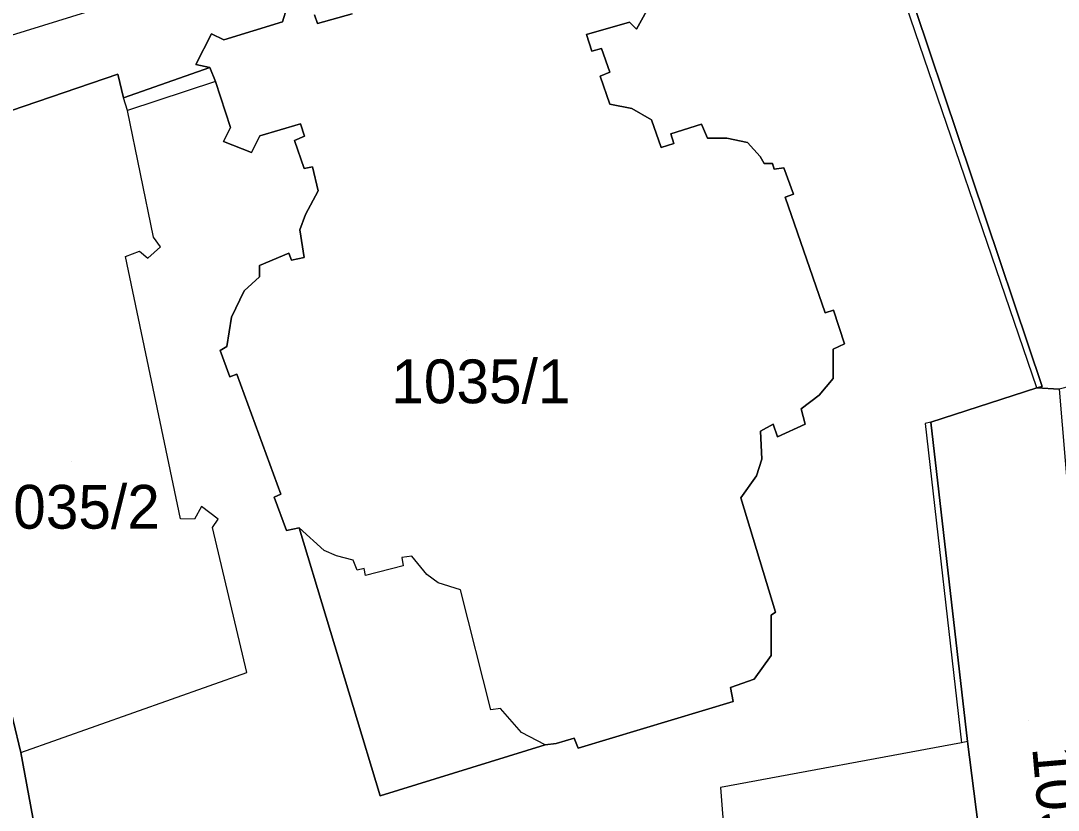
# Model space of a CAD drawing. Extents: x -263423 to -261326, y -1240067 to -1237864.
# Drawn here: x -262583.23 to -262535.87, y -1239545.03 to -1239508.96 of the extents above; entities that cross this region are included whole.
import ezdxf

# ---------------------------------------------------------------- set-up
doc = ezdxf.new("R2010")
doc.units = 0
for name, color, linetype in [('body_kn', 7, 'Continuous'), ('kladpar_druhypozemkov', 7, 'Continuous'), ('kladpar_hranice', 7, 'Continuous'), ('kladpar_parcelnecisla', 7, 'Continuous'), ('kladpar_plochy', 7, 'Continuous'), ('zappar_hrandruhpozemk', 7, 'Continuous')]:
    doc.layers.add(name, color=color, linetype=linetype)

msp = doc.modelspace()

# ---------------------------------------------------------------- linework, layer by layer
at = {"layer": 'body_kn'}
for p, q in [((-262571.29, -1239509.02), (-262571.29, -1239509.02)), ((-262569.69, -1239509.09), (-262569.69, -1239509.09)), ((-262555.44, -1239509.03), (-262555.44, -1239509.03)), ((-262555.12, -1239509.35), (-262555.12, -1239509.35)), ((-262574.53, -1239509.57), (-262574.53, -1239509.57)), ((-262573.96, -1239509.83), (-262573.96, -1239509.83)), ((-262557.41, -1239509.59), (-262557.41, -1239509.59)), ((-262556.72, -1239510.23), (-262556.72, -1239510.23)), ((-262557.16, -1239510.36), (-262557.16, -1239510.36)), ((-262575.24, -1239510.97), (-262575.24, -1239510.97)), ((-262574.6, -1239511.1), (-262574.6, -1239511.1)), ((-262578.8, -1239511.4), (-262578.8, -1239511.4)), ((-262556.78, -1239511.5), (-262556.78, -1239511.5)), ((-262556.34, -1239511.32), (-262556.34, -1239511.32)), ((-262574.35, -1239511.74), (-262574.35, -1239511.74)), ((-262574.35, -1239511.74), (-262574.35, -1239511.74)), ((-262578.55, -1239512.48), (-262578.55, -1239512.48)), ((-262578.55, -1239512.48), (-262578.55, -1239512.48)), ((-262578.36, -1239513.06), (-262578.36, -1239513.06)), ((-262556.34, -1239512.78), (-262556.34, -1239512.78)), ((-262555.33, -1239512.98), (-262555.33, -1239512.98)), ((-262554.44, -1239513.49), (-262554.44, -1239513.49)), ((-262573.66, -1239513.84), (-262573.66, -1239513.84)), ((-262570.47, -1239513.67), (-262570.47, -1239513.67)), ((-262552.15, -1239513.69), (-262552.15, -1239513.69)), ((-262573.98, -1239514.48), (-262573.98, -1239514.48)), ((-262572.32, -1239514.23), (-262572.32, -1239514.23)), ((-262570.73, -1239514.43), (-262570.73, -1239514.43)), ((-262570.28, -1239514.24), (-262570.28, -1239514.24)), ((-262553.55, -1239514.13), (-262553.55, -1239514.13)), ((-262551.89, -1239514.33), (-262551.89, -1239514.33)), ((-262551, -1239514.33), (-262551, -1239514.33)), ((-262550.05, -1239514.53), (-262550.05, -1239514.53)), ((-262572.7, -1239514.99), (-262572.7, -1239514.99)), ((-262554, -1239514.76), (-262554, -1239514.76)), ((-262553.42, -1239514.58), (-262553.42, -1239514.58)), ((-262549.48, -1239515.17), (-262549.48, -1239515.17)), ((-262549.29, -1239515.49), (-262549.29, -1239515.49)), ((-262548.91, -1239515.49), (-262548.91, -1239515.49)), ((-262570.29, -1239515.71), (-262570.29, -1239515.71)), ((-262569.91, -1239515.64), (-262569.91, -1239515.64)), ((-262548.84, -1239515.74), (-262548.84, -1239515.74)), ((-262548.4, -1239515.68), (-262548.4, -1239515.68)), ((-262569.66, -1239516.73), (-262569.66, -1239516.73)), ((-262547.96, -1239516.89), (-262547.96, -1239516.89)), ((-262548.34, -1239517.02), (-262548.34, -1239517.02)), ((-262570.23, -1239517.81), (-262570.23, -1239517.81)), ((-262570.49, -1239518.51), (-262570.49, -1239518.51)), ((-262577.17, -1239518.86), (-262577.17, -1239518.86)), ((-262576.86, -1239519.3), (-262576.86, -1239519.3)), ((-262578.45, -1239519.74), (-262578.45, -1239519.74)), ((-262577.81, -1239519.49), (-262577.81, -1239519.49)), ((-262571, -1239519.59), (-262571, -1239519.59)), ((-262570.3, -1239519.78), (-262570.3, -1239519.78)), ((-262577.43, -1239519.81), (-262577.43, -1239519.81)), ((-262572.34, -1239520.15), (-262572.34, -1239520.15)), ((-262570.88, -1239519.91), (-262570.88, -1239519.91)), ((-262572.34, -1239520.66), (-262572.34, -1239520.66)), ((-262573.04, -1239521.3), (-262573.04, -1239521.3)), ((-262573.62, -1239522.5), (-262573.62, -1239522.5)), ((-262546.51, -1239522.31), (-262546.51, -1239522.31)), ((-262546.13, -1239522.19), (-262546.13, -1239522.19)), ((-262574.13, -1239524.03), (-262574.13, -1239524.03)), ((-262573.82, -1239523.84), (-262573.82, -1239523.84)), ((-262546.14, -1239523.97), (-262546.14, -1239523.97)), ((-262545.63, -1239523.72), (-262545.63, -1239523.72)), ((-262573.69, -1239525.24), (-262573.69, -1239525.24)), ((-262573.37, -1239525.11), (-262573.37, -1239525.11)), ((-262546.14, -1239525.31), (-262546.14, -1239525.31)), ((-262536.85, -1239525.73), (-262536.85, -1239525.73)), ((-262536.85, -1239525.73), (-262536.85, -1239525.73)), ((-262536.6, -1239525.67), (-262536.6, -1239525.67)), ((-262546.78, -1239526.07), (-262546.78, -1239526.07)), ((-262547.61, -1239526.7), (-262547.61, -1239526.7)), ((-262541.95, -1239527.36), (-262541.95, -1239527.36)), ((-262541.69, -1239527.3), (-262541.69, -1239527.3)), ((-262541.69, -1239527.3), (-262541.69, -1239527.3)), ((-262549.46, -1239527.71), (-262549.46, -1239527.71)), ((-262548.88, -1239527.4), (-262548.88, -1239527.4)), ((-262547.42, -1239527.4), (-262547.42, -1239527.4)), ((-262548.69, -1239527.97), (-262548.69, -1239527.97)), ((-262549.4, -1239528.99), (-262549.4, -1239528.99)), ((-262549.65, -1239529.75), (-262549.65, -1239529.75)), ((-262571.36, -1239530.6), (-262571.36, -1239530.6)), ((-262571.67, -1239530.73), (-262571.67, -1239530.73)), ((-262550.36, -1239530.76), (-262550.36, -1239530.76)), ((-262574.99, -1239531.16), (-262574.99, -1239531.16)), ((-262575.94, -1239531.72), (-262575.94, -1239531.72)), ((-262575.94, -1239531.72), (-262575.94, -1239531.72)), ((-262575.31, -1239531.73), (-262575.31, -1239531.73)), ((-262574.22, -1239531.73), (-262574.22, -1239531.73)), ((-262574.48, -1239532.11), (-262574.48, -1239532.11)), ((-262571.11, -1239532.26), (-262571.11, -1239532.26)), ((-262570.53, -1239532.13), (-262570.53, -1239532.13)), ((-262569.39, -1239533.16), (-262569.39, -1239533.16)), ((-262568.82, -1239533.41), (-262568.82, -1239533.41)), ((-262565.83, -1239533.49), (-262565.83, -1239533.49)), ((-262565.38, -1239533.43), (-262565.38, -1239533.43)), ((-262568.06, -1239533.61), (-262568.06, -1239533.61)), ((-262567.55, -1239533.99), (-262567.55, -1239533.99)), ((-262565.77, -1239533.87), (-262565.77, -1239533.87)), ((-262567.87, -1239534.06), (-262567.87, -1239534.06)), ((-262567.49, -1239534.31), (-262567.49, -1239534.31)), ((-262564.69, -1239534.26), (-262564.69, -1239534.26)), ((-262564.18, -1239534.65), (-262564.18, -1239534.65)), ((-262563.16, -1239534.97), (-262563.16, -1239534.97)), ((-262548.97, -1239536.12), (-262548.97, -1239536.12)), ((-262548.78, -1239535.99), (-262548.78, -1239535.99)), ((-262548.98, -1239537.96), (-262548.98, -1239537.96)), ((-262572.91, -1239538.74), (-262572.91, -1239538.74)), ((-262549.75, -1239539.04), (-262549.75, -1239539.04)), ((-262550.83, -1239539.42), (-262550.83, -1239539.42)), ((-262550.71, -1239540.06), (-262550.71, -1239540.06)), ((-262561.78, -1239540.45), (-262561.78, -1239540.45)), ((-262561.33, -1239540.39), (-262561.33, -1239540.39)), ((-262560.38, -1239541.48), (-262560.38, -1239541.48)), ((-262559.3, -1239542.05), (-262559.3, -1239542.05)), ((-262559.3, -1239542.05), (-262559.3, -1239542.05)), ((-262558.79, -1239541.99), (-262558.79, -1239541.99)), ((-262557.97, -1239541.74), (-262557.97, -1239541.74)), ((-262540.28, -1239541.95), (-262540.28, -1239541.95)), ((-262540.28, -1239541.95), (-262540.28, -1239541.95)), ((-262540.02, -1239541.89), (-262540.02, -1239541.89)), ((-262540.02, -1239541.89), (-262540.02, -1239541.89)), ((-262583.23, -1239542.39), (-262583.23, -1239542.39)), ((-262583.23, -1239542.39), (-262583.23, -1239542.39)), ((-262557.78, -1239542.19), (-262557.78, -1239542.19)), ((-262566.82, -1239544.38), (-262566.82, -1239544.38)), ((-262551.29, -1239544), (-262551.29, -1239544))]:
    msp.add_line(p, q, dxfattribs=at)
at = {"layer": 'kladpar_druhypozemkov'}
for p, q in [((-262562.9, -1239524.04), (-262562.9, -1239524.04)), ((-262580.9, -1239529.09), (-262580.9, -1239529.09)), ((-262537.21, -1239540.93), (-262537.21, -1239540.93))]:
    msp.add_line(p, q, dxfattribs=at)
at = {"layer": 'kladpar_hranice'}
for points in [[(-262535.83, -1239525.8), (-262536.85, -1239525.73), (-262536.6, -1239525.67), (-262543.02, -1239506.54), (-262547.55, -1239507.98), (-262549.95, -1239502.75), (-262549.88, -1239501.03), (-262524.58, -1239493.64), (-262512.66, -1239522.22), (-262524.09, -1239525.92), (-262525.26, -1239523.05), (-262526.73, -1239523.55), (-262527.17, -1239523.36), (-262527.55, -1239522.85), (-262530.83, -1239512.77), (-262533.76, -1239513.71), (-262530.36, -1239524.11), (-262530.74, -1239524.49), (-262535.83, -1239525.8)], [(-262543.02, -1239506.54), (-262536.6, -1239525.67), (-262536.85, -1239525.73), (-262541.69, -1239527.3), (-262540.02, -1239541.89), (-262539.53, -1239545.71), (-262545.38, -1239546.83), (-262548.69, -1239547.45), (-262554.93, -1239548.7), (-262569.26, -1239551.18), (-262572.45, -1239551.86), (-262581.11, -1239553.86), (-262583.23, -1239542.39), (-262587.44, -1239524.86), (-262589.82, -1239515.17), (-262578.8, -1239511.4), (-262578.55, -1239512.48)], [(-262571.09, -1239508.38), (-262571.29, -1239509.02), (-262573.96, -1239509.83), (-262574.53, -1239509.57), (-262575.24, -1239510.97), (-262574.6, -1239511.1), (-262578.55, -1239512.48), (-262578.8, -1239511.4), (-262589.82, -1239515.17), (-262593.84, -1239516.68), (-262606.26, -1239520.75), (-262611.55, -1239522.51), (-262613.91, -1239523.2), (-262614.36, -1239523.39), (-262619.2, -1239524.45), (-262621.75, -1239525.07), (-262629.58, -1239527.39), (-262636.72, -1239529.27), (-262645.64, -1239531.45), (-262648.07, -1239532.13), (-262651.29, -1239533.03)], [(-262578.55, -1239512.48), (-262574.6, -1239511.1), (-262574.35, -1239511.74), (-262573.66, -1239513.84), (-262573.98, -1239514.48), (-262572.7, -1239514.99), (-262572.32, -1239514.23), (-262570.47, -1239513.67), (-262570.28, -1239514.24), (-262570.73, -1239514.43), (-262570.29, -1239515.71), (-262569.91, -1239515.64), (-262569.66, -1239516.73), (-262570.23, -1239517.81), (-262570.49, -1239518.51), (-262570.3, -1239519.78), (-262570.88, -1239519.91), (-262571, -1239519.59), (-262572.34, -1239520.15), (-262572.34, -1239520.66), (-262573.04, -1239521.3), (-262573.62, -1239522.5), (-262573.82, -1239523.84), (-262574.13, -1239524.03), (-262573.69, -1239525.24), (-262573.37, -1239525.11), (-262571.36, -1239530.6), (-262571.67, -1239530.73), (-262571.11, -1239532.26), (-262570.53, -1239532.13), (-262566.82, -1239544.38), (-262559.3, -1239542.05), (-262558.79, -1239541.99), (-262557.97, -1239541.74), (-262557.78, -1239542.19), (-262550.71, -1239540.06), (-262550.83, -1239539.42), (-262549.75, -1239539.04), (-262548.98, -1239537.96), (-262548.97, -1239536.12), (-262548.78, -1239535.99), (-262550.36, -1239530.76), (-262549.65, -1239529.75), (-262549.4, -1239528.99), (-262549.46, -1239527.71), (-262548.88, -1239527.4), (-262548.69, -1239527.97), (-262547.42, -1239527.4), (-262547.61, -1239526.7), (-262546.78, -1239526.07), (-262546.14, -1239525.31), (-262546.14, -1239523.97), (-262545.63, -1239523.72), (-262546.13, -1239522.19), (-262546.51, -1239522.31), (-262548.34, -1239517.02), (-262547.96, -1239516.89), (-262548.4, -1239515.68), (-262548.84, -1239515.74), (-262548.91, -1239515.49), (-262549.29, -1239515.49), (-262549.48, -1239515.17), (-262550.05, -1239514.53), (-262551, -1239514.33), (-262551.89, -1239514.33), (-262552.15, -1239513.69), (-262553.55, -1239514.13), (-262553.42, -1239514.58), (-262554, -1239514.76), (-262554.44, -1239513.49), (-262555.33, -1239512.98), (-262556.34, -1239512.78), (-262556.78, -1239511.5), (-262556.34, -1239511.32), (-262556.72, -1239510.23), (-262557.16, -1239510.36), (-262557.41, -1239509.59), (-262555.44, -1239509.03), (-262555.12, -1239509.35), (-262554.42, -1239508.08)], [(-262554.42, -1239508.08), (-262555.12, -1239509.35), (-262555.44, -1239509.03), (-262557.41, -1239509.59), (-262557.16, -1239510.36), (-262556.72, -1239510.23), (-262556.34, -1239511.32), (-262556.78, -1239511.5), (-262556.34, -1239512.78), (-262555.33, -1239512.98), (-262554.44, -1239513.49), (-262554, -1239514.76), (-262553.42, -1239514.58), (-262553.55, -1239514.13), (-262552.15, -1239513.69), (-262551.89, -1239514.33), (-262551, -1239514.33), (-262550.05, -1239514.53), (-262549.48, -1239515.17), (-262549.29, -1239515.49), (-262548.91, -1239515.49), (-262548.84, -1239515.74), (-262548.4, -1239515.68), (-262547.96, -1239516.89), (-262548.34, -1239517.02), (-262546.51, -1239522.31), (-262546.13, -1239522.19), (-262545.63, -1239523.72), (-262546.14, -1239523.97), (-262546.14, -1239525.31), (-262546.78, -1239526.07), (-262547.61, -1239526.7), (-262547.42, -1239527.4), (-262548.69, -1239527.97), (-262548.88, -1239527.4), (-262549.46, -1239527.71), (-262549.4, -1239528.99), (-262549.65, -1239529.75), (-262550.36, -1239530.76), (-262548.78, -1239535.99), (-262548.97, -1239536.12), (-262548.98, -1239537.96), (-262549.75, -1239539.04), (-262550.83, -1239539.42), (-262550.71, -1239540.06), (-262557.78, -1239542.19), (-262557.97, -1239541.74), (-262558.79, -1239541.99), (-262559.3, -1239542.05), (-262566.82, -1239544.38), (-262570.53, -1239532.13), (-262571.11, -1239532.26), (-262571.67, -1239530.73), (-262571.36, -1239530.6), (-262573.37, -1239525.11), (-262573.69, -1239525.24), (-262574.13, -1239524.03), (-262573.82, -1239523.84), (-262573.62, -1239522.5), (-262573.04, -1239521.3), (-262572.34, -1239520.66), (-262572.34, -1239520.15), (-262571, -1239519.59), (-262570.88, -1239519.91), (-262570.3, -1239519.78), (-262570.49, -1239518.51), (-262570.23, -1239517.81), (-262569.66, -1239516.73), (-262569.91, -1239515.64), (-262570.29, -1239515.71), (-262570.73, -1239514.43), (-262570.28, -1239514.24), (-262570.47, -1239513.67), (-262572.32, -1239514.23), (-262572.7, -1239514.99), (-262573.98, -1239514.48), (-262573.66, -1239513.84), (-262574.35, -1239511.74), (-262574.6, -1239511.1), (-262575.24, -1239510.97), (-262574.53, -1239509.57), (-262573.96, -1239509.83), (-262571.29, -1239509.02), (-262571.09, -1239508.38)], [(-262569.82, -1239508.7), (-262569.69, -1239509.09), (-262568.1, -1239508.65)], [(-262568.1, -1239508.65), (-262569.69, -1239509.09), (-262569.82, -1239508.7)], [(-262583.24, -1239580.85), (-262583.57, -1239568.17), (-262583.94, -1239563.65), (-262585.68, -1239551.99), (-262589.56, -1239532.74), (-262591, -1239525.54), (-262593.84, -1239516.68), (-262589.82, -1239515.17), (-262587.44, -1239524.86), (-262583.23, -1239542.39), (-262581.11, -1239553.86), (-262576.89, -1239586.61)], [(-262535.83, -1239525.8), (-262534.85, -1239537.39), (-262534.41, -1239537.52), (-262534.41, -1239538.54), (-262534.73, -1239538.67), (-262534.52, -1239540.54), (-262533.28, -1239540.44), (-262533.05, -1239543.19), (-262532.9, -1239544.99), (-262534.07, -1239545.09), (-262532.02, -1239564.85), (-262537.05, -1239566.1), (-262539.53, -1239545.71), (-262540.02, -1239541.89), (-262541.69, -1239527.3), (-262536.85, -1239525.73), (-262535.83, -1239525.8)]]:
    msp.add_lwpolyline(points, dxfattribs=at)
at = {"layer": 'kladpar_plochy'}
for points in [[(-262535.83, -1239525.8), (-262536.85, -1239525.73), (-262536.6, -1239525.67), (-262543.02, -1239506.54), (-262547.55, -1239507.98), (-262549.95, -1239502.75), (-262549.88, -1239501.03), (-262524.58, -1239493.64), (-262512.66, -1239522.22), (-262524.09, -1239525.92), (-262525.26, -1239523.05), (-262526.73, -1239523.55), (-262527.17, -1239523.36), (-262527.55, -1239522.85), (-262530.83, -1239512.77), (-262533.76, -1239513.71), (-262530.36, -1239524.11), (-262530.74, -1239524.49)], [(-262535.83, -1239525.8), (-262534.85, -1239537.39), (-262534.41, -1239537.52), (-262534.41, -1239538.54), (-262534.73, -1239538.67), (-262534.52, -1239540.54), (-262533.28, -1239540.44), (-262533.05, -1239543.19), (-262532.9, -1239544.99), (-262534.07, -1239545.09), (-262532.02, -1239564.85), (-262537.05, -1239566.1), (-262539.53, -1239545.71), (-262540.02, -1239541.89), (-262541.69, -1239527.3), (-262536.85, -1239525.73)]]:
    msp.add_lwpolyline(points, close=True, dxfattribs=at)
for points in [[(-262543.02, -1239506.54), (-262536.6, -1239525.67), (-262536.85, -1239525.73), (-262541.69, -1239527.3), (-262540.02, -1239541.89), (-262539.53, -1239545.71), (-262545.38, -1239546.83), (-262548.69, -1239547.45), (-262554.93, -1239548.7), (-262569.26, -1239551.18), (-262572.45, -1239551.86), (-262581.11, -1239553.86), (-262583.23, -1239542.39), (-262587.44, -1239524.86)], [(-262571.09, -1239508.38), (-262571.29, -1239509.02), (-262573.96, -1239509.83), (-262574.53, -1239509.57), (-262575.24, -1239510.97), (-262574.6, -1239511.1), (-262578.55, -1239512.48), (-262578.8, -1239511.4), (-262589.82, -1239515.17), (-262593.84, -1239516.68), (-262606.26, -1239520.75), (-262611.55, -1239522.51), (-262613.91, -1239523.2), (-262614.36, -1239523.39), (-262619.2, -1239524.45), (-262621.75, -1239525.07), (-262629.58, -1239527.39), (-262636.72, -1239529.27), (-262645.64, -1239531.45), (-262648.07, -1239532.13), (-262651.29, -1239533.03)], [(-262589.82, -1239515.17), (-262578.8, -1239511.4), (-262578.55, -1239512.48), (-262574.6, -1239511.1), (-262574.35, -1239511.74), (-262573.66, -1239513.84), (-262573.98, -1239514.48), (-262572.7, -1239514.99), (-262572.32, -1239514.23), (-262570.47, -1239513.67), (-262570.28, -1239514.24), (-262570.73, -1239514.43), (-262570.29, -1239515.71), (-262569.91, -1239515.64), (-262569.66, -1239516.73), (-262570.23, -1239517.81), (-262570.49, -1239518.51), (-262570.3, -1239519.78), (-262570.88, -1239519.91), (-262571, -1239519.59), (-262572.34, -1239520.15), (-262572.34, -1239520.66), (-262573.04, -1239521.3), (-262573.62, -1239522.5), (-262573.82, -1239523.84), (-262574.13, -1239524.03), (-262573.69, -1239525.24), (-262573.37, -1239525.11), (-262571.36, -1239530.6), (-262571.67, -1239530.73), (-262571.11, -1239532.26), (-262570.53, -1239532.13), (-262566.82, -1239544.38), (-262559.3, -1239542.05), (-262558.79, -1239541.99), (-262557.97, -1239541.74), (-262557.78, -1239542.19), (-262550.71, -1239540.06), (-262550.83, -1239539.42), (-262549.75, -1239539.04), (-262548.98, -1239537.96), (-262548.97, -1239536.12), (-262548.78, -1239535.99), (-262550.36, -1239530.76), (-262549.65, -1239529.75), (-262549.4, -1239528.99), (-262549.46, -1239527.71), (-262548.88, -1239527.4), (-262548.69, -1239527.97), (-262547.42, -1239527.4), (-262547.61, -1239526.7), (-262546.78, -1239526.07), (-262546.14, -1239525.31), (-262546.14, -1239523.97), (-262545.63, -1239523.72), (-262546.13, -1239522.19), (-262546.51, -1239522.31), (-262548.34, -1239517.02), (-262547.96, -1239516.89), (-262548.4, -1239515.68), (-262548.84, -1239515.74), (-262548.91, -1239515.49), (-262549.29, -1239515.49), (-262549.48, -1239515.17), (-262550.05, -1239514.53), (-262551, -1239514.33), (-262551.89, -1239514.33), (-262552.15, -1239513.69), (-262553.55, -1239514.13), (-262553.42, -1239514.58), (-262554, -1239514.76), (-262554.44, -1239513.49), (-262555.33, -1239512.98), (-262556.34, -1239512.78), (-262556.78, -1239511.5), (-262556.34, -1239511.32), (-262556.72, -1239510.23), (-262557.16, -1239510.36), (-262557.41, -1239509.59), (-262555.44, -1239509.03), (-262555.12, -1239509.35), (-262554.42, -1239508.08)], [(-262554.42, -1239508.08), (-262555.12, -1239509.35), (-262555.44, -1239509.03), (-262557.41, -1239509.59), (-262557.16, -1239510.36), (-262556.72, -1239510.23), (-262556.34, -1239511.32), (-262556.78, -1239511.5), (-262556.34, -1239512.78), (-262555.33, -1239512.98), (-262554.44, -1239513.49), (-262554, -1239514.76), (-262553.42, -1239514.58), (-262553.55, -1239514.13), (-262552.15, -1239513.69), (-262551.89, -1239514.33), (-262551, -1239514.33), (-262550.05, -1239514.53), (-262549.48, -1239515.17), (-262549.29, -1239515.49), (-262548.91, -1239515.49), (-262548.84, -1239515.74), (-262548.4, -1239515.68), (-262547.96, -1239516.89), (-262548.34, -1239517.02), (-262546.51, -1239522.31), (-262546.13, -1239522.19), (-262545.63, -1239523.72), (-262546.14, -1239523.97), (-262546.14, -1239525.31), (-262546.78, -1239526.07), (-262547.61, -1239526.7), (-262547.42, -1239527.4), (-262548.69, -1239527.97), (-262548.88, -1239527.4), (-262549.46, -1239527.71), (-262549.4, -1239528.99), (-262549.65, -1239529.75), (-262550.36, -1239530.76), (-262548.78, -1239535.99), (-262548.97, -1239536.12), (-262548.98, -1239537.96), (-262549.75, -1239539.04), (-262550.83, -1239539.42), (-262550.71, -1239540.06), (-262557.78, -1239542.19), (-262557.97, -1239541.74), (-262558.79, -1239541.99), (-262559.3, -1239542.05), (-262566.82, -1239544.38), (-262570.53, -1239532.13), (-262571.11, -1239532.26), (-262571.67, -1239530.73), (-262571.36, -1239530.6), (-262573.37, -1239525.11), (-262573.69, -1239525.24), (-262574.13, -1239524.03), (-262573.82, -1239523.84), (-262573.62, -1239522.5), (-262573.04, -1239521.3), (-262572.34, -1239520.66), (-262572.34, -1239520.15), (-262571, -1239519.59), (-262570.88, -1239519.91), (-262570.3, -1239519.78), (-262570.49, -1239518.51), (-262570.23, -1239517.81), (-262569.66, -1239516.73), (-262569.91, -1239515.64), (-262570.29, -1239515.71), (-262570.73, -1239514.43), (-262570.28, -1239514.24), (-262570.47, -1239513.67), (-262572.32, -1239514.23), (-262572.7, -1239514.99), (-262573.98, -1239514.48), (-262573.66, -1239513.84), (-262574.35, -1239511.74), (-262574.6, -1239511.1), (-262575.24, -1239510.97), (-262574.53, -1239509.57), (-262573.96, -1239509.83), (-262571.29, -1239509.02), (-262571.09, -1239508.38)], [(-262569.82, -1239508.7), (-262569.69, -1239509.09), (-262568.1, -1239508.65)], [(-262568.1, -1239508.65), (-262569.69, -1239509.09), (-262569.82, -1239508.7)], [(-262583.24, -1239580.85), (-262583.57, -1239568.17), (-262583.94, -1239563.65), (-262585.68, -1239551.99), (-262589.56, -1239532.74), (-262591, -1239525.54), (-262593.84, -1239516.68), (-262589.82, -1239515.17), (-262587.44, -1239524.86), (-262583.23, -1239542.39), (-262581.11, -1239553.86), (-262576.89, -1239586.61)]]:
    msp.add_lwpolyline(points, dxfattribs=at)
at = {"layer": 'zappar_hrandruhpozemk'}
for p, q in [((-262587.97, -1239510.97), (-262525.32, -1239491.36)), ((-262574.35, -1239511.74), (-262578.36, -1239513.06)), ((-262575.94, -1239531.72), (-262578.45, -1239519.74)), ((-262541.69, -1239527.3), (-262541.95, -1239527.36)), ((-262541.95, -1239527.36), (-262540.28, -1239541.95)), ((-262561.78, -1239540.45), (-262563.16, -1239534.97)), ((-262540.28, -1239541.95), (-262551.29, -1239544)), ((-262540.02, -1239541.89), (-262540.28, -1239541.95))]:
    msp.add_line(p, q, dxfattribs=at)
for points in [[(-262536.85, -1239525.73), (-262543.22, -1239507.05), (-262547.8, -1239508.49), (-262550.01, -1239503.39)], [(-262578.45, -1239519.74), (-262577.81, -1239519.49), (-262577.43, -1239519.81), (-262576.86, -1239519.3), (-262577.17, -1239518.86), (-262578.36, -1239513.06), (-262578.55, -1239512.48)], [(-262583.23, -1239542.39), (-262572.91, -1239538.74), (-262574.48, -1239532.11), (-262574.22, -1239531.73), (-262574.99, -1239531.16), (-262575.31, -1239531.73), (-262575.94, -1239531.72)], [(-262563.16, -1239534.97), (-262564.18, -1239534.65), (-262564.69, -1239534.26), (-262565.38, -1239533.43), (-262565.83, -1239533.49), (-262565.77, -1239533.87), (-262567.49, -1239534.31), (-262567.55, -1239533.99), (-262567.87, -1239534.06), (-262568.06, -1239533.61), (-262568.82, -1239533.41), (-262569.39, -1239533.16), (-262570.53, -1239532.13)], [(-262559.3, -1239542.05), (-262560.38, -1239541.48), (-262561.33, -1239540.39), (-262561.78, -1239540.45)], [(-262551.29, -1239544), (-262551.11, -1239546.36), (-262555.12, -1239546.91), (-262554.93, -1239548.7)]]:
    msp.add_lwpolyline(points, dxfattribs=at)

# ---------------------------------------------------------------- texts
at = {"layer": 'kladpar_parcelnecisla'}
for s, p in [('1035/1', (-262566.32, -1239526.44)), ('1035/2', (-262585.066, -1239532.17))]:
    msp.add_text(s, height=2, dxfattribs=at).set_placement(p)
msp.add_text('1034/5', height=2, rotation=275, dxfattribs=at).set_placement((-262537.06, -1239542.175))

doc.saveas('drawing.dxf')
